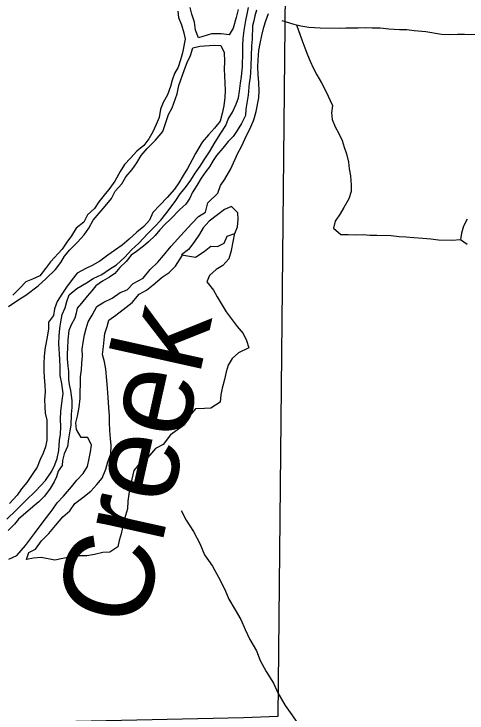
# Model space of a CAD drawing. Extents: x 1588073 to 2013523, y 1090242 to 1357120.
# Drawn here: x 1837534 to 1840066, y 1249361 to 1253269 of the extents above; entities that cross this region are included whole.
import ezdxf

# ---------------------------------------------------------------- set-up
doc = ezdxf.new("R2010")
doc.units = 0
for name, color, linetype in [('GM_X_Minor_River', 7, 'Continuous'), ('GM_X_Minor_River_Text', 7, 'Continuous'), ('GM_X_Section', 7, 'Continuous')]:
    doc.layers.add(name, color=color, linetype=linetype)

msp = doc.modelspace()

# ---------------------------------------------------------------- linework, layer by layer
at = {"layer": 'GM_X_Minor_River'}
for points in [[(1837793, 1251293.9), (1837790.3, 1251340.2), (1837784.7, 1251424.6), (1837786, 1251470.7), (1837791.1, 1251510.7), (1837796.2, 1251548.6), (1837803.4, 1251588.6), (1837820.5, 1251626.2), (1837829.5, 1251662.1), (1837842.6, 1251699.8), (1837885.7, 1251734.7), (1837938.7, 1251765.2), (1837977.5, 1251790.2), (1838024.3, 1251812.9), (1838067.2, 1251841.8), (1838108, 1251866.7), (1838153.3, 1251909.5), (1838190.6, 1251950.6), (1838231.7, 1251987.5), (1838281.4, 1252042.2), (1838320.6, 1252081.2), (1838355.7, 1252116.3), (1838382.7, 1252151.7), (1838411.9, 1252191), (1838439, 1252226.3), (1838462.1, 1252263.8), (1838493.2, 1252299), (1838522.4, 1252340.3), (1838547.6, 1252379.7), (1838574.8, 1252419), (1838597.9, 1252454.4), (1838627.2, 1252497.7), (1838658.8, 1252553), (1838690.3, 1252602.2), (1838717.6, 1252645.6), (1838730.6, 1252681.3), (1838755.8, 1252720.7), (1838775.1, 1252764.3), (1838788.1, 1252800.1), (1838795.2, 1252838), (1838800.5, 1252882), (1838805.6, 1252919.9), (1838811.1, 1252973.9), (1838813.5, 1253056.1), (1838812.5, 1253092.3), (1838815.7, 1253132.3), (1838820.9, 1253176.3), (1838830.5, 1253232.2), (1838837.6, 1253268.1), (1838844.7, 1253306)], [(1838786.2, 1253293.7), (1838774.9, 1253249.8), (1838759.2, 1253190.1), (1838736, 1253152.7), (1838692.1, 1253157.9), (1838637.9, 1253157.5), (1838565.1, 1253135.5), (1838548.3, 1253178.1), (1838543.6, 1253224.4), (1838528.9, 1253269), (1838517.9, 1253305.4)], [(1838449.1, 1253285.3), (1838454.1, 1253249.1), (1838471, 1253208.4), (1838483.8, 1253163.9), (1838490.7, 1253127.6), (1838476.6, 1253051.8), (1838465.4, 1253012), (1838452.2, 1252972.3), (1838431.2, 1252936.8), (1838418.1, 1252899), (1838409, 1252863.2), (1838391.7, 1252817.5), (1838368.4, 1252774), (1838353.3, 1252736.4), (1838346, 1252690.4), (1838328.8, 1252650.8), (1838309.6, 1252611.2), (1838288.5, 1252571.7), (1838259.3, 1252534.4), (1838220.3, 1252501.4), (1838185.1, 1252462.3), (1838152, 1252427.2), (1838126.9, 1252387.8), (1838097.3, 1252334.5), (1838070.1, 1252295.1), (1838038.9, 1252255.9), (1838007.8, 1252218.7), (1837984.6, 1252181.2), (1837945.6, 1252146.2), (1837924.3, 1252104.7), (1837881.3, 1252071.8), (1837856, 1252028.4), (1837828.9, 1251993.1), (1837803.8, 1251953.7), (1837737.6, 1251883.4), (1837710.5, 1251846.1), (1837679.2, 1251804.8), (1837638.6, 1251785.9), (1837600.1, 1251771), (1837567, 1251735.8), (1837527.8, 1251696.8)], [(1837810.5, 1250573.2), (1837856.1, 1250626), (1837885.3, 1250663.3), (1837920.4, 1250700.4), (1837945.6, 1250739.8), (1837954.9, 1250783.7), (1837962, 1250821.6), (1837967, 1250857.6), (1837946.2, 1250902.3), (1837910.1, 1250901.3), (1837883.3, 1250946.3), (1837880.3, 1250982.5), (1837889.4, 1251020.3), (1837898.9, 1251070.2), (1837904.3, 1251120.2), (1837903.3, 1251156.3), (1837906.6, 1251200.4), (1837905.7, 1251240.5), (1837910.9, 1251280.5), (1837913.9, 1251316.5), (1837917, 1251356.6), (1837916.1, 1251394.7), (1837921.2, 1251432.7), (1837928.4, 1251474.6), (1837937.5, 1251510.5), (1837948.6, 1251548.3), (1837971.7, 1251585.7), (1837997.1, 1251633.1), (1838035.9, 1251658.1), (1838082.7, 1251680.8), (1838127.6, 1251711.6), (1838166.2, 1251726.6), (1838201.2, 1251761.7), (1838256.2, 1251792.2), (1838295.7, 1251841.2), (1838339, 1251882.1), (1838370.1, 1251919.3), (1838411.7, 1251970.3), (1838486.1, 1252050.4), (1838527.6, 1252097.3), (1838564.7, 1252136.4), (1838603.6, 1252161.4), (1838617.1, 1252213.1), (1838672.7, 1252267.7), (1838688, 1252309.4), (1838713, 1252344.8), (1838746.8, 1252404), (1838785.4, 1252491.2), (1838806.5, 1252528.7), (1838834.3, 1252590.1), (1838851.3, 1252625.7), (1838874.9, 1252677.2), (1838888.2, 1252724.9), (1838902.4, 1252800.8), (1838903.5, 1252838.9), (1838902.8, 1252885), (1838898.1, 1252931.3), (1838897.3, 1252971.5), (1838898.5, 1253013.6), (1838902, 1253065.6), (1838909.1, 1253103.5), (1838918.4, 1253149.4), (1838929.7, 1253195.2), (1838940.8, 1253231), (1838956, 1253272.7)], [(1838890.3, 1253290.6), (1838879.4, 1253258.9), (1838874.6, 1253230.9), (1838867.8, 1253203), (1838865.7, 1253128.9), (1838860.6, 1253090.9), (1838857.3, 1252976.6), (1838856.4, 1252944.6), (1838853.6, 1252914.5), (1838848.6, 1252882.6), (1838842.7, 1252814.5), (1838837.8, 1252782.6), (1838830.4, 1252736.6), (1838827.5, 1252702.6), (1838806.1, 1252657.1), (1838780.9, 1252617.7), (1838759.9, 1252584.2), (1838731.1, 1252556.9), (1838702, 1252519.7), (1838666.7, 1252478.6), (1838647.9, 1252451), (1838626.8, 1252415.5), (1838606, 1252388), (1838580.9, 1252350.6), (1838555.7, 1252311.2), (1838530.5, 1252269.8), (1838517.6, 1252240.1), (1838494.6, 1252206.6), (1838461.6, 1252175.5), (1838410, 1252124.8), (1838377, 1252091.7), (1838350.1, 1252062.3), (1838323.2, 1252031), (1838286.1, 1251996), (1838257.3, 1251970.7), (1838218.4, 1251941.8), (1838189.7, 1251920.5), (1838160.6, 1251885.2), (1838125.6, 1251852.1), (1838098.6, 1251818.8), (1838067.9, 1251797.6), (1838029.2, 1251774.7), (1837992.4, 1251749.6), (1837969.6, 1251722.2), (1837942.6, 1251690.9), (1837911.4, 1251651.7), (1837886.6, 1251624.3), (1837881.8, 1251596.3), (1837875, 1251568.4), (1837853.9, 1251530.9), (1837840.9, 1251499.2), (1837835.4, 1251447.2), (1837834.1, 1251399.1), (1837831.3, 1251371.1)], [(1839031, 1253232.4), (1839098.6, 1253212.4), (1839136.4, 1253203.3), (1839182.3, 1253196), (1839244.4, 1253192.2), (1839352.5, 1253189.1), (1839388.7, 1253192), (1839456.9, 1253192.1), (1839499, 1253192.8), (1839535.1, 1253191.8), (1839581.2, 1253192.5), (1839629.1, 1253187.1), (1839689.2, 1253183.4), (1839729.2, 1253182.2), (1839771.2, 1253177), (1839835.2, 1253171.1), (1839923, 1253156.5), (1839967, 1253155.3), (1840013.2, 1253155.9), (1840051.3, 1253156.9), (1840195.5, 1253152.7)], [(1839112.8, 1253209), (1839142.2, 1253124.9), (1839159, 1253080.3), (1839173.9, 1253041.7), (1839188.9, 1253005.2), (1839205.9, 1252968.6), (1839226.9, 1252929.8), (1839251.7, 1252885), (1839276.4, 1252838.1), (1839314.2, 1252756.8), (1839309, 1252716.8), (1839311.9, 1252678.6), (1839328.8, 1252638), (1839349.8, 1252601.3), (1839368.8, 1252562.6), (1839379.7, 1252524.2), (1839392.7, 1252487.7), (1839403.4, 1252441.2), (1839406.3, 1252403), (1839415.3, 1252364.7), (1839417.8, 1252312.4), (1839418.8, 1252276.3), (1839405.6, 1252236.5), (1839378.1, 1252187.2), (1839357.1, 1252151.7), (1839329.8, 1252110.3), (1839318.7, 1252072.5), (1839359.8, 1252037.2), (1839401.9, 1252036), (1839441.9, 1252034.9), (1839486.1, 1252035.6), (1839522.1, 1252032.6), (1839562.2, 1252033.4), (1839642.3, 1252031.1), (1839686.3, 1252025.8), (1839726.3, 1252022.7), (1839768.3, 1252019.4), (1839818.3, 1252016), (1839864.3, 1252012.7), (1839906.3, 1252007.4), (1839986.4, 1252005.1), (1840024.6, 1252008)], [(1837503.9, 1251633.3), (1837561.2, 1251673.8), (1837600, 1251696.8), (1837669.6, 1251748.9), (1837714.9, 1251789.7), (1837766.4, 1251840.4), (1837795.6, 1251879.7), (1837816.7, 1251915.2), (1837845.8, 1251950.5), (1837889.1, 1251993.4), (1837926.3, 1252034.4), (1837953.5, 1252071.8), (1837976.8, 1252117.2), (1838043.2, 1252195.6), (1838078.4, 1252236.7), (1838099.7, 1252278.2), (1838136.9, 1252319.3), (1838160.1, 1252358.7), (1838195.4, 1252399.8), (1838220.5, 1252437.2), (1838245.7, 1252478.6), (1838278.9, 1252517.8), (1838324.4, 1252564.6), (1838365.8, 1252611.6), (1838378.9, 1252651.4), (1838398.6, 1252707), (1838417.7, 1252744.5), (1838446, 1252822), (1838455.3, 1252869.8), (1838488, 1252959.2), (1838501.1, 1252998.9), (1838520.2, 1253036.5), (1838533.5, 1253080.3), (1838571.9, 1253089.2), (1838652.2, 1253094.9), (1838690.3, 1253093.8), (1838709.1, 1253053.1), (1838709.7, 1253002.9), (1838708.5, 1252960.9), (1838711.4, 1252922.6), (1838712.3, 1252882.5), (1838715.2, 1252842.3), (1838712, 1252802.2), (1838706.7, 1252756.3), (1838697.4, 1252712.4), (1838686.2, 1252670.6), (1838655, 1252631.4), (1838621.9, 1252594.2), (1838586.6, 1252553.1), (1838548.8, 1252490), (1838529.7, 1252454.4), (1838504.2, 1252405), (1838479.1, 1252365.6), (1838455.9, 1252326.1), (1838430.8, 1252290.7), (1838389.4, 1252243.8), (1838350.1, 1252200.8), (1838310.8, 1252159.8), (1838291.5, 1252116.2)], [(1838470.9, 1251922.7), (1838548.3, 1251910.2), (1838597.3, 1251940.9), (1838634.2, 1251971.9), (1838672.2, 1251968.8), (1838708.9, 1251987.8), (1838726, 1252027.4), (1838768.6, 1252042.2), (1838783.7, 1252079.9), (1838786.8, 1252120), (1838785.9, 1252158.1), (1838748.8, 1252193.3), (1838710.2, 1252176.3), (1838671.3, 1252145.4), (1838624.2, 1252110.6), (1838591, 1252073.4), (1838570, 1252037.9), (1838538.6, 1251990.7), (1838509.4, 1251953.4), (1838470.4, 1251922.4)], [(1840065.9, 1252121.2), (1840046.8, 1252083.6), (1840035.6, 1252043.8), (1840028.6, 1252007.9), (1840066, 1251982.8)], [(1838291.5, 1252116.2), (1838260.4, 1252081), (1838221.5, 1252050), (1838178.3, 1252011.1), (1838139.2, 1251976.1), (1838096.3, 1251947.3), (1838059.4, 1251920.3), (1838014.4, 1251887.4), (1837971.6, 1251862.6), (1837935, 1251845.6), (1837888.2, 1251820.9), (1837859.1, 1251785.6), (1837827.8, 1251742.3), (1837802.6, 1251703), (1837775.4, 1251661.6), (1837760.2, 1251619.9), (1837755.1, 1251583.9), (1837728, 1251546.6), (1837726.9, 1251508.5), (1837721.9, 1251472.6), (1837707.6, 1251392.7), (1837702.5, 1251354.7), (1837701.4, 1251316.6), (1837700.3, 1251276.6), (1837703.1, 1251236.3), (1837705.9, 1251194.1), (1837708.9, 1251155.9), (1837705.6, 1251113.9), (1837706.5, 1251073.7), (1837709.5, 1251037.6), (1837718.4, 1250999.2), (1837717.3, 1250961.1), (1837718.3, 1250924.9), (1837717.2, 1250886.8), (1837710.1, 1250848.9), (1837697.1, 1250813.2), (1837680, 1250777.6), (1837664.8, 1250735.9), (1837639.7, 1250700.5), (1837606.2, 1250649.3), (1837577.1, 1250614), (1837552.1, 1250578.6), (1837508.6, 1250531.7)], [(1838748.9, 1251946.1), (1838768.3, 1252043.8)], [(1838748, 1251945.7), (1838734.5, 1251900.8), (1838701.3, 1251863.6), (1838664.6, 1251840.6), (1838627.6, 1251807.6), (1838612.5, 1251771.9), (1838649.2, 1251724.7), (1838670.3, 1251688), (1838697, 1251641.1), (1838720, 1251604.3), (1838781.8, 1251522.2), (1838814.8, 1251483.2), (1838833.7, 1251444.5), (1838846.5, 1251402), (1838789.7, 1251375.6), (1838752.6, 1251342.5), (1838731.5, 1251305), (1838720.5, 1251269.2), (1838711.2, 1251225.3), (1838697.8, 1251177.6), (1838690.7, 1251139.7), (1838685.6, 1251099.7), (1838634.5, 1251065), (1838598.4, 1251064.1), (1838548.2, 1251061.5), (1838506.6, 1251010.6), (1838487.5, 1250973), (1838448.6, 1250944), (1838409.7, 1250917), (1838368.1, 1250862.1), (1838325.3, 1250839.2), (1838279.8, 1250788.4), (1838236.8, 1250757.5), (1838203.5, 1250716.3), (1838192.2, 1250668.5), (1838180.8, 1250622.7), (1838175.7, 1250584.7), (1838170.6, 1250544.8), (1838169.4, 1250502.6), (1838158.3, 1250464.8), (1838144.8, 1250415.1), (1838133.3, 1250363.2), (1838122.2, 1250325.4), (1838115.2, 1250289.5), (1838070.3, 1250260.7), (1838030.1, 1250257.9), (1837983.7, 1250247.2), (1837941.4, 1250240.4), (1837891.3, 1250239.8)], [(1837891.3, 1250239.8), (1837855, 1250234.8), (1837806.6, 1250224.2), (1837762.3, 1250215.5), (1837686.5, 1250229.7), (1837644.3, 1250226.9), (1837604, 1250220), (1837617.1, 1250257.8), (1837653.7, 1250276.8), (1837687.2, 1250323.9), (1837728.4, 1250364.9), (1837765.8, 1250410), (1837807.2, 1250456.9), (1837846.3, 1250491.9), (1837873.6, 1250533.2), (1837918.6, 1250566.1), (1837963.7, 1250600.9), (1837996.8, 1250638), (1838027.9, 1250673.2), (1838047.4, 1250724.8), (1838058.6, 1250764.7), (1838075.9, 1250810.3), (1838077.2, 1250856.4), (1838074.4, 1250896.6), (1838069.6, 1250940.9), (1838068.8, 1250985.1), (1838067.9, 1251023.2), (1838065.2, 1251069.4), (1838060.8, 1251125.7), (1838056.3, 1251178), (1838053.5, 1251220.2), (1838047.3, 1251282.6), (1838040.4, 1251324.9), (1838029.6, 1251365.4), (1838034.8, 1251409.4), (1838037.9, 1251447.4), (1838042.9, 1251483.3), (1838054.1, 1251521.1), (1838065.1, 1251556.9), (1838104, 1251585.9), (1838145, 1251616.8), (1838194.2, 1251655.6), (1838233.6, 1251702.6), (1838274.4, 1251725.5), (1838311.3, 1251754.5), (1838362.6, 1251797.1), (1838401.5, 1251824.1), (1838436.6, 1251859.2), (1838475.6, 1251921.4)], [(1837831.3, 1251371.1), (1837832.4, 1251341), (1837835.3, 1251300.8), (1837838.4, 1251270.6), (1837839.2, 1251226.4), (1837842.4, 1251198.2), (1837849.4, 1251163.9), (1837854.6, 1251135.7), (1837857.8, 1251107.5), (1837856.7, 1251069.4), (1837853.7, 1251031.4), (1837851.9, 1250971.2), (1837847, 1250939.3), (1837839.7, 1250893.3), (1837832.5, 1250851.4), (1837815.3, 1250809.8), (1837806.2, 1250771.9), (1837803.4, 1250743.9), (1837780.4, 1250712.5), (1837771.5, 1250680.6), (1837758.7, 1250652.9), (1837735.6, 1250615.5), (1837704.3, 1250574.2), (1837673.3, 1250541), (1837640.5, 1250513.9), (1837560.3, 1250444), (1837537.4, 1250416.6), (1837502.4, 1250381.4)], [(1837494.1, 1250443.9), (1837545.7, 1250494.6), (1837599.3, 1250547.2), (1837657, 1250603.7), (1837710.8, 1250660.3), (1837746.4, 1250713.5), (1837763.4, 1250749.1), (1837776.5, 1250784.8), (1837785.7, 1250828.7), (1837789.3, 1250884.8), (1837794.4, 1250920.7), (1837795.5, 1250960.8), (1837794.7, 1251003), (1837796, 1251047.1), (1837803.7, 1251109.1), (1837808.8, 1251147), (1837802.4, 1251203.4), (1837791.7, 1251247.8), (1837793, 1251293.9)], [(1837505.8, 1250220.8), (1837550.5, 1250241.6), (1837598.2, 1250298.4), (1837648.2, 1250365.2), (1837702.4, 1250437.9), (1837748.2, 1250494.7), (1837775.4, 1250536.1), (1837810.5, 1250573.2)], [(1838467.9, 1250494), (1838496.4, 1250439.1), (1838536.6, 1250375.7), (1838572.8, 1250308.4), (1838599.1, 1250245.5), (1838643.4, 1250182), (1838677.7, 1250120.8), (1838711.9, 1250051.6), (1838734.4, 1249996.8), (1838770.8, 1249937.6), (1838801.3, 1249884.6), (1838825.8, 1249827.7), (1838852.3, 1249772.8), (1838888.6, 1249709.5), (1838909.1, 1249654.7), (1838943.4, 1249593.6), (1838983.6, 1249528.2), (1839008.1, 1249473.3), (1839050.3, 1249403.9), (1839086.8, 1249350.7), (1839150.2, 1249258.3)]]:
    msp.add_lwpolyline(points, dxfattribs=at)
at = {"layer": 'GM_X_Section'}
msp.add_lwpolyline([(1833684, 1254618.2), (1839061.9, 1254678.5), (1839008.3, 1249341.2), (1838816.1, 1249334.1), (1833618.2, 1249221)], close=True, dxfattribs=at)

# ---------------------------------------------------------------- texts
at = {"layer": 'GM_X_Minor_River_Text'}
msp.add_text('Creek', height=500.36, rotation=77.4539, dxfattribs=at).set_placement((1838255.1, 1249826.6))

doc.saveas('drawing.dxf')
